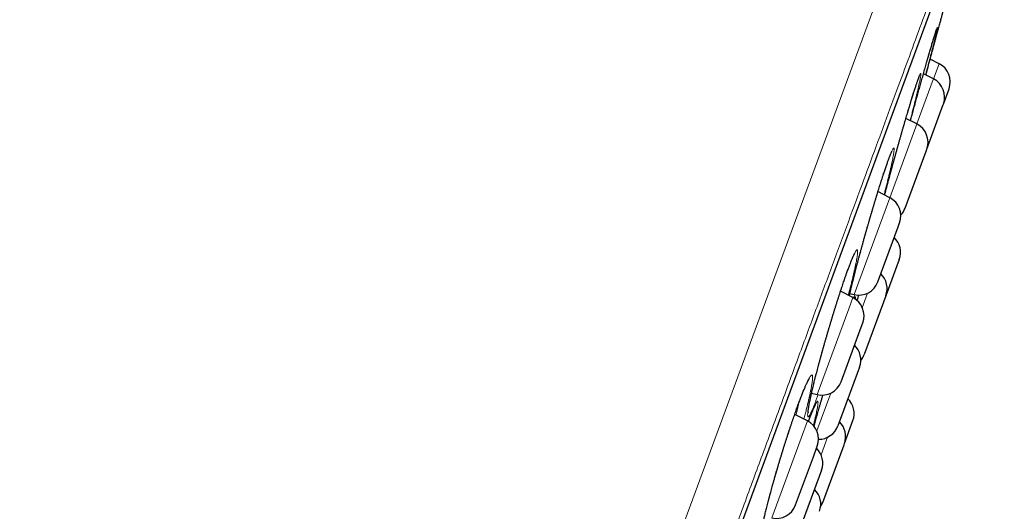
# Model space of a CAD drawing. Header units: millimetres. Extents: x 8 to 541, y 12 to 744.
# Tile 655 of 656: x 482 to 506, y 718 to 730. Entities that reach past the tile are written whole.
import ezdxf

# ---------------------------------------------------------------- set-up
doc = ezdxf.new("R2010")
doc.units = ezdxf.units.MM

msp = doc.modelspace()

# ---------------------------------------------------------------- linework, layer by layer
at = {"color": 252, "linetype": 'Continuous', "lineweight": 0}
for p, q in [((481.161, 671.167), (505.343, 736.719)), ((483.083, 672.551), (505.906, 734.419)), ((504.396, 728.467), (504.533, 728.837)), ((503.99, 727.366), (504.389, 728.449)), ((504.389, 728.449), (504.396, 728.467)), ((503.964, 727.295), (503.99, 727.366)), ((503.327, 725.569), (503.964, 727.295)), ((502.455, 723.205), (503.269, 725.411)), ((503.269, 725.411), (503.327, 725.569)), ((502.788, 723.242), (502.657, 722.886)), ((502.325, 722.854), (502.427, 723.131)), ((501.555, 720.766), (502.325, 722.854)), ((501.889, 720.804), (501.548, 719.879)), ((501.163, 719.702), (501.318, 720.124)), ((500.446, 717.76), (501.163, 719.702)), ((501.652, 719.295), (501.811, 719.726))]:
    msp.add_line(p, q, dxfattribs=at)
at = {"color": 7, "linetype": 'Continuous', "lineweight": 30}
for p, q in [((483.092, 672.571), (505.899, 734.398)), ((504.533, 728.837), (504.313, 728.951)), ((504.396, 728.467), (504.151, 728.593)), ((504.636, 727.849), (504.773, 728.22)), ((504.23, 726.749), (504.632, 727.838)), ((504.632, 727.838), (504.636, 727.849)), ((503.99, 727.366), (503.722, 727.504)), ((503.702, 725.316), (504.214, 726.706)), ((504.214, 726.706), (504.23, 726.749)), ((503.327, 725.569), (503.04, 725.717)), ((503.532, 724.856), (503.567, 724.952)), ((503.039, 723.519), (503.532, 724.856)), ((503.559, 724.064), (503.231, 723.175)), ((502.427, 723.131), (502.126, 723.286)), ((502.353, 723.229), (502.455, 723.205)), ((503.231, 723.175), (502.703, 721.742)), ((502.606, 722.345), (502.668, 722.513)), ((502.139, 721.08), (502.606, 722.345)), ((502.59, 721.435), (502.061, 720.003)), ((501.419, 720.799), (501.555, 720.766)), ((501.318, 720.124), (501.008, 720.284)), ((502.221, 719.569), (502.429, 720.131)), ((501.464, 719.25), (501.558, 719.506)), ((501.692, 718.136), (502.212, 719.544)), ((502.212, 719.544), (502.221, 719.569)), ((501.03, 718.073), (501.464, 719.25)), ((501.663, 718.922), (501.134, 717.489))]:
    msp.add_line(p, q, dxfattribs=at)
at = {"color": 252, "linetype": 'Continuous', "lineweight": 0, "flags": 128}
msp.add_lwpolyline([(500.289, 717.876), (500.315, 717.982), (500.344, 718.094), (500.374, 718.21), (500.406, 718.332), (500.44, 718.457), (500.476, 718.586), (500.513, 718.718), (500.552, 718.852), (500.592, 718.988), (500.632, 719.124), (500.674, 719.262), (500.716, 719.399), (500.759, 719.535), (500.802, 719.669), (500.844, 719.801), (500.887, 719.931), (500.929, 720.057), (500.971, 720.179), (501.012, 720.298), (501.052, 720.411), (501.092, 720.52), (501.13, 720.622), (501.166, 720.718), (501.166, 720.718)], dxfattribs=at)
at = {"color": 7, "linetype": 'Continuous', "lineweight": 30}
for centre, start, end in [((504.304, 728.393), 339.7512, 62.7512), ((504.167, 728.022), 339.7512, 62.7512), ((503.761, 726.922), 339.7512, 62.7512), ((503.098, 725.125), 339.7512, 62.7512), ((503.233, 725.489), 316.9175, 339.7512), ((503.09, 724.237), 339.7512, 46.173), ((502.762, 723.348), 339.7512, 46.173), ((502.57, 723.692), 256.7512, 339.7512), ((502.199, 722.686), 339.7512, 62.7512), ((502.121, 721.608), 339.7512, 46.173), ((502.234, 721.915), 320.7015, 339.7512), ((501.67, 721.253), 256.7512, 339.7512), ((501.959, 720.304), 339.7512, 46.173), ((501.089, 719.679), 339.7512, 62.7512), ((501.752, 719.742), 339.7512, 46.173), ((501.592, 720.176), 269.6754, 339.7512), ((501.194, 719.095), 339.7512, 46.173), ((501.143, 718.092), 339.7512, 46.173), ((500.561, 718.246), 256.7512, 339.7512), ((501.223, 718.309), 326.3978, 339.7512)]:
    msp.add_arc(centre, 0.5, start, end, dxfattribs=at)
at = {"color": 252, "linetype": 'Continuous', "lineweight": 0}
for points, knots in [([(506.122, 735.298), (506.12, 735.292), (506.116, 735.28), (506.081, 735.184), (506.024, 735.032), (505.945, 734.817), (505.844, 734.544), (505.723, 734.214), (505.58, 733.828), (505.417, 733.386), (505.232, 732.885), (505.026, 732.325), (504.797, 731.706), (504.549, 731.032), (504.281, 730.306), (503.995, 729.532), (503.694, 728.713), (503.376, 727.853), (503.042, 726.947), (502.689, 725.991), (502.319, 724.987), (501.931, 723.936), (501.529, 722.845), (501.112, 721.716), (500.686, 720.56), (500.25, 719.378), (499.805, 718.173), (499.351, 716.941), (498.884, 715.677), (498.407, 714.382), (497.918, 713.058), (497.423, 711.715), (496.922, 710.357), (496.419, 708.993), (495.915, 707.628), (495.412, 706.263), (494.906, 704.893), (494.397, 703.512), (493.884, 702.122), (493.37, 700.727), (492.857, 699.338), (492.347, 697.956), (491.845, 696.594), (491.35, 695.252), (490.864, 693.935), (490.384, 692.635), (489.909, 691.347), (489.44, 690.076), (488.978, 688.822), (488.526, 687.597), (488.085, 686.403), (487.66, 685.248), (487.249, 684.136), (486.854, 683.066), (486.474, 682.034), (486.106, 681.036), (485.751, 680.076), (485.411, 679.154), (485.089, 678.28), (484.785, 677.455), (484.5, 676.685), (484.237, 675.97), (483.994, 675.311), (483.77, 674.705), (483.565, 674.148), (483.379, 673.645), (483.214, 673.196), (483.07, 672.806), (482.948, 672.476), (482.848, 672.207), (482.772, 671.998), (482.717, 671.851), (482.683, 671.759), (482.679, 671.748), (482.677, 671.742)], [0, 0, 0, 0, 0.014, 0.028, 0.0419999, 0.0559999, 0.0699999, 0.0837499, 0.0975, 0.11125, 0.125, 0.139, 0.153, 0.1669999, 0.1809999, 0.1949999, 0.2087499, 0.2225, 0.23625, 0.25, 0.264, 0.278, 0.2919999, 0.3059999, 0.3199999, 0.3337499, 0.3475, 0.36125, 0.375, 0.389, 0.403, 0.4169999, 0.4309999, 0.4449999, 0.4587499, 0.4725, 0.48625, 0.5, 0.514, 0.528, 0.5419999, 0.5559999, 0.5699999, 0.5837499, 0.5975, 0.61125, 0.625, 0.639, 0.653, 0.6669999, 0.6809999, 0.6949999, 0.7087499, 0.7225, 0.73625, 0.75, 0.764, 0.778, 0.7919999, 0.8059999, 0.8199999, 0.8337499, 0.8475, 0.86125, 0.875, 0.889, 0.903, 0.9169999, 0.9309999, 0.9449999, 0.9587499, 0.9725, 0.98625, 1, 1, 1, 1]), ([(504.235, 728.889), (504.236, 728.895), (504.249, 728.939), (504.271, 729.016), (504.3, 729.118), (504.328, 729.213), (504.354, 729.301), (504.377, 729.382), (504.399, 729.454), (504.419, 729.518), (504.436, 729.574), (504.451, 729.622), (504.464, 729.66), (504.474, 729.69), (504.482, 729.71), (504.487, 729.721), (504.49, 729.722), (504.49, 729.715), (504.488, 729.698), (504.483, 729.672), (504.475, 729.637), (504.465, 729.593), (504.453, 729.54), (504.438, 729.479), (504.421, 729.409), (504.402, 729.333), (504.388, 729.276), (504.381, 729.248)], [0, 0, 0, 0, 0.007016, 0.048451, 0.090028, 0.131654, 0.173232, 0.214668, 0.256018, 0.297509, 0.33905, 0.380542, 0.421892, 0.463134, 0.504516, 0.545947, 0.587331, 0.628575, 0.669894, 0.711355, 0.752864, 0.794326, 0.835646, 0.876869, 0.918231, 0.959641, 1, 1, 1, 1]), ([(504.121, 728.487), (504.126, 728.506), (504.143, 728.567), (504.171, 728.664), (504.203, 728.78), (504.224, 728.853), (504.235, 728.889)], [0, 0, 0, 0, 0.135124, 0.423933, 0.712425, 1, 1, 1, 1]), ([(503.822, 727.84), (503.823, 727.845), (503.835, 727.885), (503.858, 727.959), (503.888, 728.056), (503.917, 728.147), (503.944, 728.231), (503.968, 728.307), (503.991, 728.374), (504.011, 728.434), (504.03, 728.485), (504.046, 728.527), (504.059, 728.56), (504.07, 728.584), (504.079, 728.599), (504.085, 728.605), (504.088, 728.601), (504.089, 728.588), (504.087, 728.566), (504.083, 728.535), (504.076, 728.494), (504.067, 728.445), (504.055, 728.388), (504.041, 728.322), (504.024, 728.248), (504.005, 728.166), (503.984, 728.078), (503.96, 727.982), (503.935, 727.88), (503.908, 727.771), (503.878, 727.657), (503.851, 727.55), (503.833, 727.48), (503.825, 727.451)], [0, 0, 0, 0, 0.004214, 0.037731, 0.071363, 0.105034, 0.138667, 0.172185, 0.205639, 0.239209, 0.272817, 0.306387, 0.339842, 0.373222, 0.406716, 0.440249, 0.473745, 0.507126, 0.540589, 0.574166, 0.607783, 0.641361, 0.674824, 0.708223, 0.741735, 0.775285, 0.808796, 0.842194, 0.875738, 0.909397, 0.943095, 0.976754, 1, 1, 1, 1]), ([(503.203, 725.633), (503.204, 725.637), (503.215, 725.682), (503.238, 725.77), (503.273, 725.899), (503.308, 726.031), (503.344, 726.166), (503.382, 726.303), (503.419, 726.441), (503.458, 726.579), (503.496, 726.717), (503.535, 726.854), (503.573, 726.99), (503.611, 727.125), (503.649, 727.255), (503.685, 727.381), (503.721, 727.503), (503.756, 727.62), (503.79, 727.734), (503.811, 727.805), (503.822, 727.84)], [0, 0, 0, 0, 0.005541, 0.064519, 0.123296, 0.182131, 0.241168, 0.300272, 0.359307, 0.418141, 0.476888, 0.535836, 0.594849, 0.653791, 0.712532, 0.769902, 0.827459, 0.885078, 0.942632, 1, 1, 1, 1]), ([(503.158, 726.092), (503.159, 726.095), (503.171, 726.132), (503.194, 726.201), (503.225, 726.294), (503.255, 726.38), (503.282, 726.458), (503.308, 726.528), (503.331, 726.59), (503.353, 726.644), (503.372, 726.689), (503.388, 726.725), (503.402, 726.752), (503.414, 726.77), (503.423, 726.778), (503.429, 726.778), (503.433, 726.768), (503.434, 726.749), (503.432, 726.72), (503.428, 726.683), (503.421, 726.637), (503.411, 726.582), (503.399, 726.519), (503.385, 726.448), (503.368, 726.368), (503.348, 726.282), (503.326, 726.189), (503.303, 726.089), (503.276, 725.982), (503.248, 725.87), (503.219, 725.756), (503.199, 725.678), (503.189, 725.64)], [0, 0, 0, 0, 0.002925, 0.037359, 0.071911, 0.106504, 0.141056, 0.175491, 0.209874, 0.244375, 0.278917, 0.313419, 0.347802, 0.382128, 0.416569, 0.451051, 0.485494, 0.519821, 0.554249, 0.588796, 0.623382, 0.657929, 0.692358, 0.726729, 0.761217, 0.795745, 0.830231, 0.864602, 0.899119, 0.933754, 0.968429, 1, 1, 1, 1]), ([(502.34, 723.175), (502.345, 723.197), (502.357, 723.248), (502.378, 723.337), (502.403, 723.44), (502.43, 723.55), (502.459, 723.665), (502.49, 723.785), (502.522, 723.909), (502.556, 724.038), (502.592, 724.169), (502.628, 724.302), (502.665, 724.438), (502.704, 724.576), (502.743, 724.714), (502.782, 724.852), (502.821, 724.989), (502.861, 725.125), (502.901, 725.26), (502.94, 725.392), (502.979, 725.52), (503.017, 725.644), (503.054, 725.763), (503.09, 725.879), (503.125, 725.989), (503.147, 726.058), (503.158, 726.092)], [0, 0, 0, 0, 0.0302277, 0.0726497, 0.1150227, 0.1572516, 0.1994886, 0.2418699, 0.2842998, 0.3266807, 0.3689175, 0.4111743, 0.4535761, 0.4960263, 0.5384266, 0.580682, 0.6228522, 0.6651664, 0.7075271, 0.7498365, 0.7920026, 0.8335111, 0.8751571, 0.9168487, 0.9584929, 1, 1, 1, 1]), ([(502.264, 723.695), (502.264, 723.696), (502.276, 723.73), (502.299, 723.794), (502.331, 723.881), (502.362, 723.961), (502.39, 724.033), (502.416, 724.097), (502.44, 724.153), (502.462, 724.2), (502.481, 724.238), (502.498, 724.268), (502.513, 724.288), (502.524, 724.299), (502.533, 724.301), (502.539, 724.293), (502.543, 724.277), (502.543, 724.251), (502.541, 724.216), (502.537, 724.172), (502.529, 724.12), (502.519, 724.059), (502.506, 723.99), (502.49, 723.913), (502.472, 723.829), (502.452, 723.737), (502.429, 723.639), (502.404, 723.535), (502.376, 723.424), (502.347, 723.309), (502.326, 723.228), (502.316, 723.188)], [0, 0, 0, 0, 0.001354, 0.036949, 0.072666, 0.108425, 0.144143, 0.179739, 0.215301, 0.250986, 0.286712, 0.322398, 0.357961, 0.393483, 0.429125, 0.464809, 0.500454, 0.535977, 0.57162, 0.607384, 0.643191, 0.678956, 0.714599, 0.750183, 0.785889, 0.821634, 0.857338, 0.892921, 0.928643, 0.964488, 1, 1, 1, 1]), ([(501.579, 720.763), (501.569, 720.737), (501.549, 720.68), (501.519, 720.601), (501.49, 720.524), (501.462, 720.456), (501.437, 720.396), (501.414, 720.345), (501.394, 720.303), (501.376, 720.269), (501.361, 720.245), (501.348, 720.23), (501.337, 720.223), (501.33, 720.227), (501.325, 720.239), (501.323, 720.261), (501.324, 720.292), (501.328, 720.332), (501.334, 720.381), (501.343, 720.438), (501.355, 720.503), (501.369, 720.577), (501.386, 720.658), (501.406, 720.746), (501.428, 720.842), (501.452, 720.944), (501.478, 721.052), (501.507, 721.165), (501.537, 721.284), (501.569, 721.407), (501.603, 721.534), (501.639, 721.664), (501.675, 721.797), (501.713, 721.932), (501.752, 722.068), (501.792, 722.206), (501.832, 722.344), (501.873, 722.481), (501.914, 722.617), (501.955, 722.751), (501.996, 722.884), (502.037, 723.013), (502.077, 723.139), (502.117, 723.26), (502.155, 723.377), (502.193, 723.489), (502.229, 723.596), (502.252, 723.662), (502.264, 723.695)], [0, 0, 0, 0, 0.018768, 0.040586, 0.06248, 0.084397, 0.106288, 0.128104, 0.149822, 0.171614, 0.193431, 0.215221, 0.236939, 0.258725, 0.280586, 0.302473, 0.324334, 0.34612, 0.36787, 0.389694, 0.411543, 0.433367, 0.455116, 0.476919, 0.498796, 0.520699, 0.542576, 0.564379, 0.586176, 0.608047, 0.629944, 0.651815, 0.673611, 0.695405, 0.717274, 0.739168, 0.761036, 0.78283, 0.804569, 0.826383, 0.84822, 0.870031, 0.891768, 0.913366, 0.935037, 0.956733, 0.978403, 1, 1, 1, 1]), ([(502.475, 723.203), (502.466, 723.178), (502.456, 723.148), (502.447, 723.122), (502.446, 723.119)], [0, 0, 0, 0, 0.848482, 1, 1, 1, 1]), ([(502.459, 723.111), (502.462, 723.116), (502.469, 723.131), (502.478, 723.145), (502.486, 723.153), (502.491, 723.152), (502.494, 723.142), (502.493, 723.121), (502.492, 723.104), (502.49, 723.092), (502.49, 723.092)], [0, 0, 0, 0, 0.087681, 0.239141, 0.391114, 0.543267, 0.695249, 0.846715, 0.998601, 1, 1, 1, 1]), ([(502.534, 723.056), (502.545, 723.095), (502.559, 723.141), (502.572, 723.187), (502.574, 723.193)], [0, 0, 0, 0, 0.853469, 1, 1, 1, 1]), ([(501.166, 720.718), (501.177, 720.748), (501.201, 720.807), (501.233, 720.888), (501.264, 720.962), (501.293, 721.028), (501.32, 721.085), (501.344, 721.134), (501.366, 721.175), (501.385, 721.206), (501.402, 721.229), (501.416, 721.242), (501.428, 721.246), (501.436, 721.241), (501.442, 721.227), (501.445, 721.203), (501.445, 721.171), (501.442, 721.13), (501.436, 721.079), (501.427, 721.02), (501.415, 720.954), (501.401, 720.879), (501.384, 720.797), (501.364, 720.707), (501.342, 720.611), (501.318, 720.508), (501.291, 720.4), (501.262, 720.287), (501.241, 720.208), (501.231, 720.169)], [0, 0, 0, 0, 0.03688, 0.073885, 0.110933, 0.147939, 0.18482, 0.221794, 0.258895, 0.29604, 0.333141, 0.370117, 0.407064, 0.444137, 0.481254, 0.518329, 0.555278, 0.592357, 0.629564, 0.666814, 0.704021, 0.7411, 0.778111, 0.815247, 0.852425, 0.889559, 0.926568, 0.963702, 1, 1, 1, 1]), ([(501.344, 720.108), (501.344, 720.108), (501.355, 720.14), (501.376, 720.196), (501.407, 720.275), (501.435, 720.346), (501.461, 720.409), (501.484, 720.463), (501.505, 720.509), (501.524, 720.546), (501.539, 720.575), (501.553, 720.594), (501.563, 720.603), (501.57, 720.604), (501.575, 720.595), (501.577, 720.578), (501.576, 720.551), (501.572, 720.516), (501.566, 720.471), (501.556, 720.417), (501.544, 720.356), (501.529, 720.286), (501.511, 720.209), (501.491, 720.124), (501.474, 720.057), (501.464, 720.017), (501.462, 720.01)], [0, 0, 0, 0, 0.000437, 0.045501, 0.090616, 0.135681, 0.180591, 0.225469, 0.270501, 0.315586, 0.360619, 0.405498, 0.45032, 0.495295, 0.540322, 0.585299, 0.630123, 0.675086, 0.720204, 0.765373, 0.810491, 0.855455, 0.900328, 0.945354, 0.990431, 1, 1, 1, 1]), ([(501.479, 719.99), (501.486, 720.014), (501.502, 720.075), (501.531, 720.18), (501.566, 720.304), (501.602, 720.432), (501.639, 720.562), (501.67, 720.67), (501.689, 720.734), (501.694, 720.754)], [0, 0, 0, 0, 0.101644, 0.267159, 0.432864, 0.598378, 0.763329, 0.928341, 1, 1, 1, 1]), ([(501.039, 720.268), (501.046, 720.293), (501.06, 720.353), (501.081, 720.442), (501.098, 720.515), (501.106, 720.552), (501.108, 720.56)], [0, 0, 0, 0, 0.243182, 0.573142, 0.90422, 1, 1, 1, 1])]:
    msp.add_open_spline(points, degree=3, knots=knots, dxfattribs=at)
at = {"color": 7, "linetype": 'Continuous', "lineweight": 30}
for points, knots in [([(504.383, 729.208), (504.385, 729.216), (504.396, 729.255), (504.414, 729.323), (504.438, 729.41), (504.461, 729.494), (504.483, 729.574), (504.503, 729.65), (504.522, 729.72), (504.54, 729.784), (504.555, 729.842), (504.57, 729.895), (504.583, 729.942), (504.594, 729.984), (504.604, 730.019), (504.611, 730.048), (504.617, 730.07), (504.622, 730.086), (504.624, 730.096), (504.625, 730.097), (504.625, 730.098)], [0, 0, 0, 0, 0.014033, 0.07137, 0.128752, 0.186089, 0.245101, 0.304162, 0.363175, 0.420395, 0.47766, 0.53488, 0.593774, 0.652717, 0.711612, 0.768676, 0.825784, 0.882847, 0.941571, 1, 1, 1, 1]), ([(504.121, 728.485), (504.127, 728.508), (504.14, 728.555), (504.159, 728.624), (504.179, 728.692), (504.197, 728.759), (504.216, 728.824), (504.23, 728.872), (504.241, 728.91), (504.251, 728.947), (504.266, 728.998), (504.282, 729.056), (504.299, 729.112), (504.314, 729.166), (504.329, 729.217), (504.344, 729.267), (504.358, 729.314), (504.371, 729.359), (504.383, 729.401), (504.395, 729.441), (504.407, 729.478), (504.417, 729.512), (504.427, 729.543), (504.436, 729.572), (504.444, 729.597), (504.451, 729.62), (504.458, 729.64), (504.463, 729.655), (504.467, 729.667), (504.47, 729.675), (504.472, 729.68), (504.473, 729.683), (504.473, 729.683), (504.473, 729.683)], [0, 0, 0, 0, 0.035053, 0.071267, 0.107492, 0.143735, 0.180007, 0.216319, 0.22665, 0.245754, 0.281932, 0.318039, 0.354105, 0.390144, 0.426166, 0.462181, 0.4982, 0.534228, 0.570272, 0.606331, 0.642272, 0.677986, 0.713546, 0.748996, 0.784359, 0.81965, 0.85416, 0.888361, 0.918192, 0.945747, 0.970387, 0.992134, 1, 1, 1, 1]), ([(504.381, 729.248), (504.381, 729.247), (504.374, 729.219), (504.357, 729.155), (504.332, 729.057), (504.305, 728.951), (504.276, 728.84), (504.245, 728.724), (504.221, 728.632), (504.207, 728.578), (504.203, 728.566)], [0, 0, 0, 0, 0.0038288, 0.1613765, 0.3195926, 0.4783503, 0.6372918, 0.7960497, 0.9542659, 1, 1, 1, 1]), ([(504.208, 728.564), (504.212, 728.579), (504.226, 728.629), (504.249, 728.713), (504.276, 728.816), (504.304, 728.917), (504.331, 729.017), (504.358, 729.115), (504.375, 729.177), (504.383, 729.208)], [0, 0, 0, 0, 0.065209, 0.218923, 0.372746, 0.526461, 0.684269, 0.842195, 1, 1, 1, 1]), ([(503.203, 725.633), (503.208, 725.655), (503.22, 725.699), (503.238, 725.768), (503.257, 725.84), (503.277, 725.913), (503.296, 725.988), (503.317, 726.063), (503.337, 726.139), (503.358, 726.216), (503.379, 726.292), (503.4, 726.369), (503.421, 726.446), (503.442, 726.523), (503.464, 726.601), (503.485, 726.679), (503.507, 726.756), (503.529, 726.834), (503.551, 726.911), (503.572, 726.987), (503.594, 727.063), (503.615, 727.137), (503.636, 727.211), (503.657, 727.284), (503.678, 727.356), (503.699, 727.427), (503.719, 727.496), (503.739, 727.564), (503.759, 727.631), (503.779, 727.696), (503.798, 727.759), (503.813, 727.81), (503.825, 727.85), (503.837, 727.889), (503.852, 727.938), (503.869, 727.993), (503.885, 728.047), (503.902, 728.098), (503.917, 728.147), (503.932, 728.193), (503.946, 728.237), (503.96, 728.279), (503.973, 728.318), (503.985, 728.354), (503.996, 728.388), (504.007, 728.419), (504.017, 728.446), (504.026, 728.471), (504.034, 728.492), (504.04, 728.51), (504.046, 728.524), (504.051, 728.534), (504.054, 728.541), (504.055, 728.545), (504.056, 728.545), (504.056, 728.546)], [0, 0, 0, 0, 0.018292, 0.038133, 0.058083, 0.078112, 0.098192, 0.118291, 0.138371, 0.1584, 0.178348, 0.198189, 0.217978, 0.237872, 0.257834, 0.277845, 0.29789, 0.317949, 0.337999, 0.358023, 0.378002, 0.397922, 0.417753, 0.437694, 0.457643, 0.477581, 0.49751, 0.517436, 0.537365, 0.557301, 0.577249, 0.597214, 0.606293, 0.616807, 0.636688, 0.656525, 0.676331, 0.696112, 0.715873, 0.735616, 0.755342, 0.775052, 0.794741, 0.814403, 0.833965, 0.853317, 0.872504, 0.891519, 0.910337, 0.928902, 0.946794, 0.962176, 0.976332, 0.989014, 1, 1, 1, 1]), ([(503.834, 727.447), (503.837, 727.457), (503.852, 727.512), (503.88, 727.614), (503.917, 727.752), (503.955, 727.89), (503.993, 728.028), (504.031, 728.163), (504.067, 728.294), (504.097, 728.403), (504.115, 728.465), (504.121, 728.487)], [0, 0, 0, 0, 0.028361, 0.158088, 0.287694, 0.417744, 0.547935, 0.67797, 0.807564, 0.933066, 1, 1, 1, 1]), ([(502.341, 723.175), (502.344, 723.188), (502.35, 723.217), (502.361, 723.264), (502.374, 723.317), (502.387, 723.373), (502.401, 723.43), (502.416, 723.49), (502.431, 723.552), (502.447, 723.616), (502.464, 723.681), (502.481, 723.748), (502.498, 723.816), (502.516, 723.885), (502.535, 723.955), (502.554, 724.027), (502.573, 724.1), (502.593, 724.174), (502.614, 724.249), (502.634, 724.325), (502.655, 724.401), (502.677, 724.478), (502.698, 724.555), (502.72, 724.632), (502.741, 724.708), (502.763, 724.785), (502.785, 724.863), (502.808, 724.94), (502.83, 725.017), (502.852, 725.094), (502.875, 725.17), (502.897, 725.245), (502.919, 725.32), (502.941, 725.394), (502.963, 725.466), (502.984, 725.537), (503.006, 725.608), (503.027, 725.677), (503.048, 725.744), (503.069, 725.811), (503.089, 725.875), (503.109, 725.938), (503.129, 725.999), (503.145, 726.051), (503.158, 726.091), (503.172, 726.131), (503.187, 726.178), (503.204, 726.23), (503.221, 726.281), (503.238, 726.329), (503.254, 726.374), (503.269, 726.417), (503.283, 726.458), (503.297, 726.496), (503.31, 726.531), (503.322, 726.563), (503.334, 726.592), (503.344, 726.618), (503.354, 726.641), (503.362, 726.661), (503.369, 726.677), (503.375, 726.689), (503.379, 726.698), (503.382, 726.703), (503.384, 726.706), (503.383, 726.706), (503.383, 726.705)], [0, 0, 0, 0, 0.012756, 0.02904, 0.045291, 0.061614, 0.078046, 0.09456, 0.111128, 0.127722, 0.144309, 0.160857, 0.17734, 0.193739, 0.210101, 0.226525, 0.243043, 0.259631, 0.276263, 0.292916, 0.309556, 0.326156, 0.342692, 0.35914, 0.375518, 0.391987, 0.408514, 0.425085, 0.441685, 0.458299, 0.474907, 0.491493, 0.508043, 0.524544, 0.540974, 0.557453, 0.573968, 0.590471, 0.606966, 0.623457, 0.639946, 0.656437, 0.672934, 0.68944, 0.699184, 0.707889, 0.724313, 0.740694, 0.757041, 0.773357, 0.789643, 0.805898, 0.822117, 0.838297, 0.854426, 0.870488, 0.886427, 0.90209, 0.917517, 0.932671, 0.947486, 0.960179, 0.973615, 0.984754, 0.994821, 1, 1, 1, 1]), ([(501.333, 720.325), (501.333, 720.325), (501.333, 720.324), (501.333, 720.327), (501.333, 720.332), (501.333, 720.34), (501.334, 720.352), (501.336, 720.367), (501.338, 720.386), (501.341, 720.408), (501.345, 720.433), (501.349, 720.461), (501.355, 720.493), (501.361, 720.527), (501.368, 720.565), (501.377, 720.605), (501.386, 720.649), (501.395, 720.694), (501.406, 720.743), (501.417, 720.793), (501.429, 720.846), (501.442, 720.9), (501.456, 720.957), (501.47, 721.016), (501.485, 721.077), (501.501, 721.14), (501.518, 721.205), (501.535, 721.272), (501.552, 721.34), (501.57, 721.408), (501.589, 721.478), (501.608, 721.549), (501.628, 721.621), (501.648, 721.695), (501.668, 721.769), (501.689, 721.844), (501.711, 721.92), (501.732, 721.997), (501.754, 722.074), (501.776, 722.151), (501.799, 722.228), (501.821, 722.304), (501.844, 722.381), (501.867, 722.457), (501.89, 722.534), (501.913, 722.61), (501.936, 722.686), (501.959, 722.762), (501.982, 722.836), (502.005, 722.91), (502.028, 722.982), (502.05, 723.053), (502.073, 723.123), (502.095, 723.192), (502.117, 723.26), (502.139, 723.326), (502.16, 723.39), (502.181, 723.453), (502.202, 723.514), (502.222, 723.573), (502.242, 723.631), (502.259, 723.678), (502.275, 723.724), (502.291, 723.767), (502.309, 723.816), (502.326, 723.863), (502.343, 723.908), (502.359, 723.949), (502.374, 723.989), (502.388, 724.025), (502.402, 724.059), (502.415, 724.089), (502.427, 724.117), (502.438, 724.142), (502.448, 724.163), (502.457, 724.181), (502.464, 724.195), (502.469, 724.205), (502.473, 724.212), (502.476, 724.216), (502.477, 724.218), (502.477, 724.217), (502.477, 724.217)], [0, 0, 0, 0, 0.003206, 0.011053, 0.019702, 0.029146, 0.039334, 0.050186, 0.061604, 0.07349, 0.085747, 0.098139, 0.110816, 0.123714, 0.136783, 0.14998, 0.163271, 0.176625, 0.190015, 0.203418, 0.216808, 0.230172, 0.243543, 0.257014, 0.270561, 0.284163, 0.297796, 0.311436, 0.325054, 0.338626, 0.352134, 0.365583, 0.379044, 0.39259, 0.406201, 0.419859, 0.433541, 0.447226, 0.460885, 0.4745, 0.488049, 0.501523, 0.515003, 0.528562, 0.542163, 0.555793, 0.569439, 0.583088, 0.596723, 0.610332, 0.623903, 0.637425, 0.650914, 0.664479, 0.678032, 0.691575, 0.705112, 0.718644, 0.732174, 0.745704, 0.759236, 0.773188, 0.780337, 0.793788, 0.807197, 0.820569, 0.833903, 0.847197, 0.860446, 0.873642, 0.886774, 0.899824, 0.912768, 0.925554, 0.937899, 0.950107, 0.961958, 0.972138, 0.981657, 0.990424, 0.998393, 1, 1, 1, 1]), ([(502.534, 723.056), (502.539, 723.073), (502.551, 723.116), (502.565, 723.162), (502.573, 723.191), (502.574, 723.193)], [0, 0, 0, 0, 0.378502, 0.938529, 1, 1, 1, 1]), ([(500.183, 717.296), (500.183, 717.296), (500.183, 717.296), (500.183, 717.298), (500.183, 717.303), (500.183, 717.312), (500.184, 717.324), (500.185, 717.339), (500.187, 717.358), (500.19, 717.38), (500.194, 717.405), (500.198, 717.434), (500.203, 717.465), (500.209, 717.5), (500.216, 717.538), (500.224, 717.578), (500.233, 717.622), (500.243, 717.668), (500.254, 717.716), (500.265, 717.767), (500.277, 717.82), (500.29, 717.875), (500.304, 717.932), (500.318, 717.991), (500.334, 718.052), (500.35, 718.115), (500.366, 718.179), (500.384, 718.246), (500.402, 718.314), (500.421, 718.383), (500.44, 718.453), (500.459, 718.524), (500.479, 718.596), (500.5, 718.669), (500.521, 718.743), (500.542, 718.818), (500.565, 718.894), (500.587, 718.97), (500.61, 719.047), (500.633, 719.124), (500.656, 719.201), (500.679, 719.277), (500.703, 719.353), (500.726, 719.429), (500.75, 719.505), (500.774, 719.581), (500.798, 719.656), (500.822, 719.731), (500.846, 719.805), (500.87, 719.878), (500.894, 719.95), (500.918, 720.021), (500.941, 720.09), (500.964, 720.158), (500.987, 720.225), (501.01, 720.29), (501.033, 720.354), (501.055, 720.416), (501.076, 720.476), (501.098, 720.534), (501.119, 720.59), (501.139, 720.644), (501.153, 720.68), (501.163, 720.708), (501.174, 720.736), (501.19, 720.777), (501.208, 720.823), (501.226, 720.866), (501.243, 720.906), (501.259, 720.944), (501.274, 720.979), (501.288, 721.011), (501.302, 721.04), (501.314, 721.066), (501.326, 721.089), (501.336, 721.109), (501.345, 721.125), (501.352, 721.137), (501.357, 721.146), (501.361, 721.152), (501.363, 721.155), (501.363, 721.155), (501.363, 721.155)], [0, 0, 0, 0, 0.003464, 0.011456, 0.020198, 0.029686, 0.039877, 0.050704, 0.062083, 0.073924, 0.086146, 0.098665, 0.111371, 0.124217, 0.137258, 0.150453, 0.163764, 0.17716, 0.190613, 0.204099, 0.217594, 0.231074, 0.244532, 0.257981, 0.271531, 0.285159, 0.298841, 0.312555, 0.326278, 0.339977, 0.353633, 0.367223, 0.380752, 0.394287, 0.407906, 0.421593, 0.435328, 0.449088, 0.462852, 0.476592, 0.490286, 0.503915, 0.517468, 0.531018, 0.544647, 0.558318, 0.57202, 0.585739, 0.599461, 0.613169, 0.626852, 0.640495, 0.654088, 0.667643, 0.681273, 0.694889, 0.708494, 0.72209, 0.735678, 0.74926, 0.762838, 0.776413, 0.789232, 0.791471, 0.798657, 0.812129, 0.82555, 0.838919, 0.852235, 0.865489, 0.878671, 0.891768, 0.904756, 0.917607, 0.930281, 0.942709, 0.954607, 0.966202, 0.976084, 0.98531, 0.993816, 1, 1, 1, 1]), ([(501.48, 719.99), (501.482, 720.001), (501.491, 720.032), (501.506, 720.087), (501.524, 720.154), (501.543, 720.222), (501.562, 720.291), (501.582, 720.361), (501.602, 720.433), (501.623, 720.506), (501.644, 720.58), (501.666, 720.655), (501.683, 720.713), (501.692, 720.746), (501.694, 720.754)], [0, 0, 0, 0, 0.046106, 0.139066, 0.231771, 0.324079, 0.41592, 0.507678, 0.599843, 0.692504, 0.785528, 0.878775, 0.972102, 1, 1, 1, 1]), ([(501.344, 720.108), (501.347, 720.116), (501.357, 720.141), (501.371, 720.18), (501.388, 720.224), (501.404, 720.265), (501.419, 720.304), (501.434, 720.34), (501.447, 720.373), (501.46, 720.404), (501.472, 720.431), (501.483, 720.455), (501.492, 720.475), (501.501, 720.493), (501.507, 720.506), (501.513, 720.516), (501.516, 720.523), (501.519, 720.527), (501.52, 720.528), (501.519, 720.528), (501.519, 720.528)], [0, 0, 0, 0, 0.036227, 0.103566, 0.170726, 0.237698, 0.304459, 0.370972, 0.43718, 0.502999, 0.568304, 0.631924, 0.694837, 0.756466, 0.816259, 0.867388, 0.914982, 0.958554, 0.997866, 1, 1, 1, 1]), ([(501.589, 719.67), (501.589, 719.671), (501.59, 719.673), (501.591, 719.675), (501.591, 719.677)], [0, 0, 0, 0, 0.176981, 1, 1, 1, 1])]:
    msp.add_open_spline(points, degree=3, knots=knots, dxfattribs=at)

doc.saveas('drawing.dxf')
